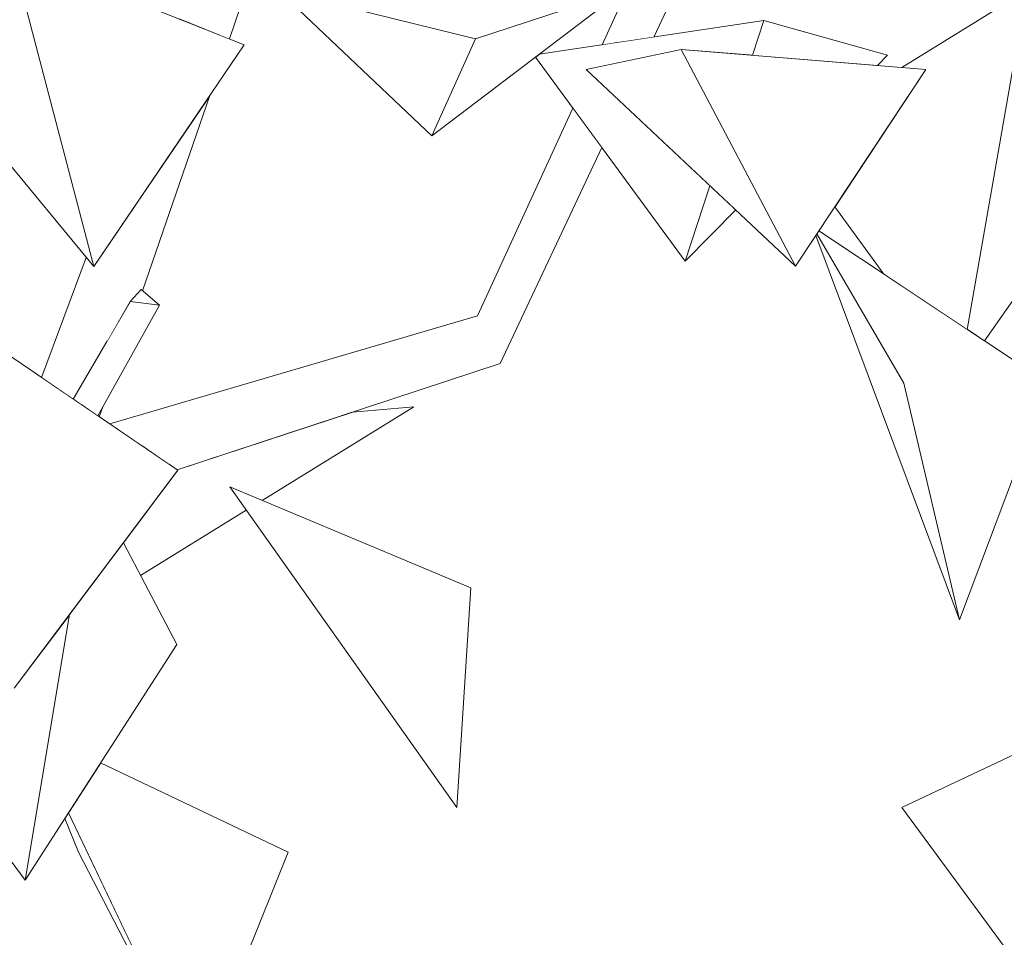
# Model space of a CAD drawing. Extents: x -289599 to -184549, y 66678 to 295474.
# Tile 330 of 656: x -263457 to -263330, y 72120 to 72239. Entities that reach past the tile are written whole.
import ezdxf

# ---------------------------------------------------------------- set-up
doc = ezdxf.new("R2010")
doc.units = 0
doc.header["$MEASUREMENT"] = 0
doc.linetypes.add('Wipeout_Contour', pattern=[1000, 0, -1000])
doc.layers.add('arch drzewa', color=8, linetype='Continuous')
doc.layers.add('arch drzewa_Nr_Pióra__4', color=8, linetype='Continuous', lineweight=9)

msp = doc.modelspace()

# ---------------------------------------------------------------- wipeouts: each hides what was drawn before it
at = {"color": 254, "linetype": 'Wipeout_Contour', "lineweight": 0, "ltscale": 1281342.385784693}
msp.add_wipeout([(-263379.58, 72235.91), (-263375.18, 72236.57), (-263372.35, 72242.57), (-263376.69, 72243.66)], dxfattribs=at).dxf.layer = 'arch drzewa'
at = {"color": 254, "linetype": 'Wipeout_Contour', "lineweight": 0, "ltscale": 1281562.048757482}
msp.add_wipeout([(-263435.72, 72242.42), (-263436.51, 72238.9), (-263430, 72236.32), (-263428.55, 72240.53)], dxfattribs=at).dxf.layer = 'arch drzewa'
at = {"color": 254, "linetype": 'Wipeout_Contour', "lineweight": 0, "ltscale": 1281128.399877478}
msp.add_wipeout([(-263334.69, 72198.81), (-263332.47, 72197.34), (-263314.11, 72223.39), (-263327.01, 72242.6)], dxfattribs=at).dxf.layer = 'arch drzewa'
at = {"color": 254, "linetype": 'Wipeout_Contour', "lineweight": 0, "ltscale": 960963.492916}
msp.add_wipeout([(-263367.92, 72217.36), (-263371.1, 72207.6), (-263364.59, 72214.24)], dxfattribs=at).dxf.layer = 'arch drzewa'
at = {"color": 254, "linetype": 'Wipeout_Contour', "lineweight": 0, "ltscale": 1281563.61976784}
msp.add_wipeout([(-263442.81, 72202.4), (-263449.12, 72189.09), (-263447.01, 72187.65), (-263439.04, 72201.92)], dxfattribs=at).dxf.layer = 'arch drzewa'
at = {"color": 254, "linetype": 'Wipeout_Contour', "lineweight": 0, "ltscale": 2562067.905827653}
msp.add_wipeout([(-263316.53, 72149.6), (-263343.14, 72137.05), (-263322.4, 72108.96), (-263317.88, 72140.26), (-263321.32, 72141.98), (-263319.08, 72142.37), (-263318.73, 72142.12), (-263317.6, 72142.18)], dxfattribs=at).dxf.layer = 'arch drzewa'
at = {"color": 254, "linetype": 'Wipeout_Contour', "lineweight": 0, "ltscale": 1281473.657817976}
msp.add_wipeout([(-263450.8, 72136.36), (-263434.23, 72101.78), (-263422.42, 72131.29), (-263446.64, 72142.82)], dxfattribs=at).dxf.layer = 'arch drzewa'

# ---------------------------------------------------------------- next in the draw order: linework, layer by layer
at = {"layer": 'arch drzewa_Nr_Pióra__4', "linetype": 'Continuous'}
for p, q in [((-263343.14, 72137.05), (-263316.53, 72149.6)), ((-263322.4, 72108.96), (-263343.14, 72137.05))]:
    msp.add_line(p, q, dxfattribs=at)

# ---------------------------------------------------------------- next in the draw order: wipeouts: each hides what was drawn before it
at = {"color": 254, "linetype": 'Wipeout_Contour', "lineweight": 0, "ltscale": 961013.863425}
msp.add_wipeout([(-263376.69, 72243.66), (-263380.25, 72235.8), (-263379.58, 72235.91)], dxfattribs=at).dxf.layer = 'arch drzewa'
at = {"color": 254, "linetype": 'Wipeout_Contour', "lineweight": 0, "ltscale": 1921778.928383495}
msp.add_wipeout([(-263351.79, 72214.65), (-263345.45, 72205.95), (-263334.69, 72198.81), (-263327.01, 72242.6), (-263343.15, 72232.64), (-263340.04, 72232.39)], dxfattribs=at).dxf.layer = 'arch drzewa'
at = {"color": 254, "linetype": 'Wipeout_Contour', "lineweight": 0, "ltscale": 961179.576976}
msp.add_wipeout([(-263450.16, 72189.8), (-263449.12, 72189.09), (-263442.81, 72202.4)], dxfattribs=at).dxf.layer = 'arch drzewa'
at = {"color": 254, "linetype": 'Wipeout_Contour', "lineweight": 0, "ltscale": 961046.385547}
msp.add_wipeout([(-263398.82, 72165.43), (-263429.94, 72178.46), (-263400.62, 72137.06)], dxfattribs=at).dxf.layer = 'arch drzewa'
at = {"color": 254, "linetype": 'Wipeout_Contour', "lineweight": 0, "ltscale": 1281502.035616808}
msp.add_wipeout([(-263451.25, 72135.65), (-263449.47, 72131.29), (-263434.23, 72101.78), (-263450.8, 72136.36)], dxfattribs=at).dxf.layer = 'arch drzewa'

# ---------------------------------------------------------------- next in the draw order: linework, layer by layer
at = {"layer": 'arch drzewa_Nr_Pióra__4', "linetype": 'Continuous'}
for p, q in [((-263400.62, 72137.06), (-263398.82, 72165.43)), ((-263434.23, 72101.78), (-263422.42, 72131.29))]:
    msp.add_line(p, q, dxfattribs=at)

# ---------------------------------------------------------------- next in the draw order: wipeouts: each hides what was drawn before it
at = {"color": 254, "linetype": 'Wipeout_Contour', "lineweight": 0, "ltscale": 1281354.695742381}
msp.add_wipeout([(-263377.85, 72244.31), (-263381.52, 72235.61), (-263380.25, 72235.8), (-263376.69, 72243.66)], dxfattribs=at).dxf.layer = 'arch drzewa'
at = {"color": 254, "linetype": 'Wipeout_Contour', "lineweight": 0, "ltscale": 1281251.289262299}
msp.add_wipeout([(-263360.96, 72238.71), (-263362.42, 72234.22), (-263346.29, 72232.9), (-263344.98, 72234.24)], dxfattribs=at).dxf.layer = 'arch drzewa'
at = {"color": 254, "linetype": 'Wipeout_Contour', "lineweight": 0, "ltscale": 1281183.321725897}
msp.add_wipeout([(-263354.25, 72210.94), (-263335.69, 72161.32), (-263342.85, 72191.85), (-263354.12, 72211.13)], dxfattribs=at).dxf.layer = 'arch drzewa'
at = {"color": 254, "linetype": 'Wipeout_Contour', "lineweight": 0, "ltscale": 961168.313344}
msp.add_wipeout([(-263441.41, 72203.95), (-263442.81, 72202.4), (-263439.04, 72201.92)], dxfattribs=at).dxf.layer = 'arch drzewa'
at = {"color": 254, "linetype": 'Wipeout_Contour', "lineweight": 0, "ltscale": 961173.60642}
msp.add_wipeout([(-263446.36, 72188.82), (-263447.01, 72187.65), (-263446.81, 72187.52)], dxfattribs=at).dxf.layer = 'arch drzewa'

# ---------------------------------------------------------------- next in the draw order: wipeouts: each hides what was drawn before it
at = {"color": 254, "linetype": 'Wipeout_Contour', "lineweight": 0, "ltscale": 961018.351575}
msp.add_wipeout([(-263377.85, 72244.31), (-263381.86, 72235.56), (-263381.52, 72235.61)], dxfattribs=at).dxf.layer = 'arch drzewa'
at = {"color": 254, "linetype": 'Wipeout_Contour', "lineweight": 0, "ltscale": 1922343.868338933}
msp.add_wipeout([(-263445.85, 72197.19), (-263442.81, 72202.4), (-263441.41, 72203.95), (-263441.21, 72203.78), (-263432.52, 72229.02), (-263441.76, 72215.43)], dxfattribs=at).dxf.layer = 'arch drzewa'
at = {"color": 254, "linetype": 'Wipeout_Contour', "lineweight": 0, "ltscale": 1601456.565054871}
msp.add_wipeout([(-263354.12, 72211.13), (-263342.85, 72191.85), (-263335.69, 72161.32), (-263324.19, 72191.85), (-263353.86, 72211.53)], dxfattribs=at).dxf.layer = 'arch drzewa'

# ---------------------------------------------------------------- next in the draw order: linework, layer by layer
at = {"layer": 'arch drzewa_Nr_Pióra__4', "linetype": 'Continuous'}
for p, q in [((-263327.01, 72242.6), (-263334.69, 72198.81)), ((-263332.47, 72197.34), (-263314.11, 72223.39)), ((-263335.69, 72161.32), (-263342.85, 72191.85)), ((-263335.69, 72161.32), (-263324.19, 72191.85))]:
    msp.add_line(p, q, dxfattribs=at)

# ---------------------------------------------------------------- next in the draw order: wipeouts: each hides what was drawn before it
at = {"color": 254, "linetype": 'Wipeout_Contour', "lineweight": 0, "ltscale": 1922375.579633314}
msp.add_wipeout([(-263454.26, 72192.59), (-263450.16, 72189.8), (-263445.85, 72197.19), (-263441.76, 72215.43), (-263447.53, 72206.95), (-263448.49, 72208.11)], dxfattribs=at).dxf.layer = 'arch drzewa'
at = {"color": 254, "linetype": 'Wipeout_Contour', "lineweight": 0, "ltscale": 1281449.685375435}
msp.add_wipeout([(-263397.46, 72197.89), (-263437.9, 72181.45), (-263436.73, 72180.66), (-263395.03, 72194.42)], dxfattribs=at).dxf.layer = 'arch drzewa'

# ---------------------------------------------------------------- next in the draw order: linework, layer by layer
at = {"layer": 'arch drzewa_Nr_Pióra__4', "linetype": 'Continuous'}
for p, q in [((-263442.81, 72202.4), (-263441.41, 72203.95)), ((-263441.41, 72203.95), (-263439.04, 72201.92)), ((-263439.04, 72201.92), (-263442.81, 72202.4))]:
    msp.add_line(p, q, dxfattribs=at)

# ---------------------------------------------------------------- next in the draw order: wipeouts: each hides what was drawn before it
at = {"color": 254, "linetype": 'Wipeout_Contour', "lineweight": 0, "ltscale": 961240.808606}
msp.add_wipeout([(-263447.53, 72206.95), (-263471.14, 72235.55), (-263458.14, 72247.51)], dxfattribs=at).dxf.layer = 'arch drzewa'
at = {"color": 254, "linetype": 'Wipeout_Contour', "lineweight": 0, "ltscale": 961019.715892}
msp.add_wipeout([(-263395.03, 72194.42), (-263381.89, 72222.31), (-263383.71, 72224.8)], dxfattribs=at).dxf.layer = 'arch drzewa'
at = {"color": 254, "linetype": 'Wipeout_Contour', "lineweight": 0, "ltscale": 961111.67422}
msp.add_wipeout([(-263397.46, 72197.89), (-263441.33, 72183.79), (-263437.9, 72181.45)], dxfattribs=at).dxf.layer = 'arch drzewa'

# ---------------------------------------------------------------- next in the draw order: wipeouts: each hides what was drawn before it
at = {"color": 254, "linetype": 'Wipeout_Contour', "lineweight": 0, "ltscale": 961198.906748}
msp.add_wipeout([(-263447.53, 72206.95), (-263458.14, 72247.51), (-263428.07, 72235.55)], dxfattribs=at).dxf.layer = 'arch drzewa'
at = {"color": 254, "linetype": 'Wipeout_Contour', "lineweight": 0, "ltscale": 1281463.978577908}
msp.add_wipeout([(-263397.94, 72200.54), (-263442.01, 72184.25), (-263441.33, 72183.79), (-263397.46, 72197.89)], dxfattribs=at).dxf.layer = 'arch drzewa'

# ---------------------------------------------------------------- next in the draw order: linework, layer by layer
at = {"layer": 'arch drzewa_Nr_Pióra__4', "linetype": 'Continuous'}
for p, q in [((-263458.14, 72247.51), (-263447.53, 72206.95)), ((-263428.07, 72235.55), (-263458.14, 72247.51)), ((-263430, 72236.32), (-263428.55, 72240.53)), ((-263447.53, 72206.95), (-263471.14, 72235.55)), ((-263447.53, 72206.95), (-263428.07, 72235.55)), ((-263441.21, 72203.78), (-263432.52, 72229.02))]:
    msp.add_line(p, q, dxfattribs=at)

# ---------------------------------------------------------------- next in the draw order: wipeouts: each hides what was drawn before it
at = {"color": 254, "linetype": 'Wipeout_Contour', "lineweight": 0, "ltscale": 961122.165735}
msp.add_wipeout([(-263397.94, 72200.54), (-263445.46, 72186.6), (-263442.01, 72184.25)], dxfattribs=at).dxf.layer = 'arch drzewa'

# ---------------------------------------------------------------- next in the draw order: wipeouts: each hides what was drawn before it
at = {"color": 254, "linetype": 'Wipeout_Contour', "lineweight": 0, "ltscale": 1281369.04588432}
msp.add_wipeout([(-263397.46, 72197.89), (-263395.03, 72194.42), (-263383.71, 72224.8), (-263384.66, 72226.09)], dxfattribs=at).dxf.layer = 'arch drzewa'
at = {"color": 254, "linetype": 'Wipeout_Contour', "lineweight": 0, "ltscale": 2883346.391617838}
msp.add_wipeout([(-263443.69, 72171.26), (-263441.47, 72167.02), (-263427.81, 72175.45), (-263429.94, 72178.46), (-263425.76, 72176.71), (-263406.18, 72188.79), (-263414.08, 72188.13), (-263436.73, 72180.66), (-263436.67, 72180.62)], dxfattribs=at).dxf.layer = 'arch drzewa'

# ---------------------------------------------------------------- next in the draw order: linework, layer by layer
at = {"layer": 'arch drzewa_Nr_Pióra__4', "linetype": 'Continuous'}
for p, q in [((-263406.18, 72188.79), (-263425.76, 72176.71)), ((-263414.08, 72188.13), (-263406.18, 72188.79)), ((-263398.82, 72165.43), (-263429.94, 72178.46)), ((-263429.94, 72178.46), (-263400.62, 72137.06)), ((-263429.86, 72178.4), (-263429.94, 72178.46))]:
    msp.add_line(p, q, dxfattribs=at)

# ---------------------------------------------------------------- next in the draw order: wipeouts: each hides what was drawn before it
at = {"color": 254, "linetype": 'Wipeout_Contour', "lineweight": 0, "ltscale": 961028.643349}
msp.add_wipeout([(-263397.46, 72197.89), (-263384.66, 72226.09), (-263385.22, 72226.86)], dxfattribs=at).dxf.layer = 'arch drzewa'
at = {"color": 254, "linetype": 'Wipeout_Contour', "lineweight": 0, "ltscale": 1281532.77865787}
msp.add_wipeout([(-263456.38, 72127.69), (-263436.79, 72158.11), (-263443.69, 72171.26), (-263450.65, 72161.99)], dxfattribs=at).dxf.layer = 'arch drzewa'

# ---------------------------------------------------------------- next in the draw order: linework, layer by layer
at = {"layer": 'arch drzewa_Nr_Pióra__4', "linetype": 'Continuous'}
for p, q in [((-263422.42, 72131.29), (-263446.64, 72142.82)), ((-263434.23, 72101.78), (-263449.47, 72131.29))]:
    msp.add_line(p, q, dxfattribs=at)

# ---------------------------------------------------------------- next in the draw order: wipeouts: each hides what was drawn before it
at = {"color": 254, "linetype": 'Wipeout_Contour', "lineweight": 0, "ltscale": 1281376.505896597}
msp.add_wipeout([(-263397.94, 72200.54), (-263397.46, 72197.89), (-263385.22, 72226.86), (-263385.61, 72227.39)], dxfattribs=at).dxf.layer = 'arch drzewa'
at = {"color": 254, "linetype": 'Wipeout_Contour', "lineweight": 0, "ltscale": 4485546.696952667}
msp.add_wipeout([(-263467.97, 72143.24), (-263465.81, 72140.35), (-263464.34, 72149.83), (-263462.74, 72151.86), (-263459.14, 72150.82), (-263460.85, 72133.69), (-263456.38, 72127.69), (-263450.65, 72161.99), (-263457.8, 72152.46), (-263462.12, 72159.24), (-263463.43, 72157.23), (-263463.38, 72155.32), (-263464.68, 72155.31), (-263465.54, 72153.98)], dxfattribs=at).dxf.layer = 'arch drzewa'

# ---------------------------------------------------------------- next in the draw order: linework, layer by layer
at = {"layer": 'arch drzewa_Nr_Pióra__4', "linetype": 'Continuous'}
for p, q in [((-263450.8, 72136.36), (-263434.23, 72101.78)), ((-263449.47, 72131.29), (-263451.25, 72135.65)), ((-263456.38, 72127.69), (-263460.85, 72133.69))]:
    msp.add_line(p, q, dxfattribs=at)

# ---------------------------------------------------------------- next in the draw order: wipeouts: each hides what was drawn before it
at = {"color": 254, "linetype": 'Wipeout_Contour', "lineweight": 0, "ltscale": 961097.990007}
msp.add_wipeout([(-263403.84, 72223.8), (-263423.78, 72242.7), (-263398.22, 72236.33)], dxfattribs=at).dxf.layer = 'arch drzewa'
at = {"color": 254, "linetype": 'Wipeout_Contour', "lineweight": 0, "ltscale": 2562655.610396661}
msp.add_wipeout([(-263390.45, 72233.98), (-263371.1, 72207.6), (-263367.92, 72217.36), (-263383.92, 72232.39), (-263371.62, 72234.97), (-263362.42, 72234.22), (-263360.96, 72238.71), (-263389.97, 72234.34)], dxfattribs=at).dxf.layer = 'arch drzewa'
at = {"color": 254, "linetype": 'Wipeout_Contour', "lineweight": 0, "ltscale": 961185.295778}
msp.add_wipeout([(-263457.8, 72152.46), (-263465.57, 72200.28), (-263436.67, 72180.62)], dxfattribs=at).dxf.layer = 'arch drzewa'

# ---------------------------------------------------------------- next in the draw order: linework, layer by layer
at = {"layer": 'arch drzewa_Nr_Pióra__4', "linetype": 'Continuous'}
for p, q in [((-263375.18, 72236.57), (-263372.35, 72242.57)), ((-263454.26, 72192.59), (-263448.49, 72208.11)), ((-263450.16, 72189.8), (-263442.81, 72202.4)), ((-263447.01, 72187.65), (-263439.04, 72201.92)), ((-263436.67, 72180.62), (-263465.57, 72200.28)), ((-263445.46, 72186.6), (-263397.94, 72200.54)), ((-263436.73, 72180.66), (-263395.03, 72194.42)), ((-263446.81, 72187.52), (-263446.36, 72188.82)), ((-263457.8, 72152.46), (-263436.67, 72180.62)), ((-263427.81, 72175.45), (-263441.47, 72167.02)), ((-263436.79, 72158.11), (-263443.69, 72171.26)), ((-263450.65, 72161.99), (-263456.38, 72127.69)), ((-263456.38, 72127.69), (-263436.79, 72158.11))]:
    msp.add_line(p, q, dxfattribs=at)

# ---------------------------------------------------------------- next in the draw order: wipeouts: each hides what was drawn before it
at = {"color": 254, "linetype": 'Wipeout_Contour', "lineweight": 0, "ltscale": 960980.78238}
msp.add_wipeout([(-263356.87, 72206.99), (-263383.92, 72232.39), (-263371.62, 72234.97)], dxfattribs=at).dxf.layer = 'arch drzewa'

# ---------------------------------------------------------------- next in the draw order: linework, layer by layer
at = {"layer": 'arch drzewa_Nr_Pióra__4', "linetype": 'Continuous'}
msp.add_line((-263395.03, 72194.42), (-263381.89, 72222.31), dxfattribs=at)

# ---------------------------------------------------------------- next in the draw order: wipeouts: each hides what was drawn before it
at = {"color": 254, "linetype": 'Wipeout_Contour', "lineweight": 0, "ltscale": 961054.052951}
msp.add_wipeout([(-263403.84, 72223.8), (-263398.22, 72236.33), (-263378.97, 72242.7)], dxfattribs=at).dxf.layer = 'arch drzewa'
at = {"color": 254, "linetype": 'Wipeout_Contour', "lineweight": 0, "ltscale": 960938.296002}
msp.add_wipeout([(-263356.87, 72206.99), (-263371.62, 72234.97), (-263340.04, 72232.39)], dxfattribs=at).dxf.layer = 'arch drzewa'

# ---------------------------------------------------------------- next in the draw order: linework, layer by layer
at = {"layer": 'arch drzewa_Nr_Pióra__4', "linetype": 'Continuous'}
for p, q in [((-263381.86, 72235.56), (-263377.85, 72244.31)), ((-263403.84, 72223.8), (-263423.78, 72242.7)), ((-263423.78, 72242.7), (-263398.22, 72236.33)), ((-263403.84, 72223.8), (-263378.97, 72242.7)), ((-263378.97, 72242.7), (-263398.22, 72236.33)), ((-263343.15, 72232.64), (-263327.01, 72242.6)), ((-263389.97, 72234.34), (-263360.96, 72238.71)), ((-263360.96, 72238.71), (-263362.42, 72234.22)), ((-263344.98, 72234.24), (-263360.96, 72238.71)), ((-263398.22, 72236.33), (-263403.84, 72223.8)), ((-263371.1, 72207.6), (-263390.45, 72233.98)), ((-263383.92, 72232.39), (-263371.62, 72234.97)), ((-263371.62, 72234.97), (-263356.87, 72206.99)), ((-263340.04, 72232.39), (-263371.62, 72234.97)), ((-263346.29, 72232.9), (-263344.98, 72234.24)), ((-263356.87, 72206.99), (-263383.92, 72232.39)), ((-263356.87, 72206.99), (-263340.04, 72232.39)), ((-263397.94, 72200.54), (-263385.61, 72227.39)), ((-263367.92, 72217.36), (-263371.1, 72207.6)), ((-263371.1, 72207.6), (-263364.59, 72214.24)), ((-263345.45, 72205.95), (-263351.79, 72214.65)), ((-263342.85, 72191.85), (-263354.12, 72211.13)), ((-263324.19, 72191.85), (-263353.86, 72211.53)), ((-263354.25, 72210.94), (-263335.69, 72161.32))]:
    msp.add_line(p, q, dxfattribs=at)

doc.saveas('drawing.dxf')
